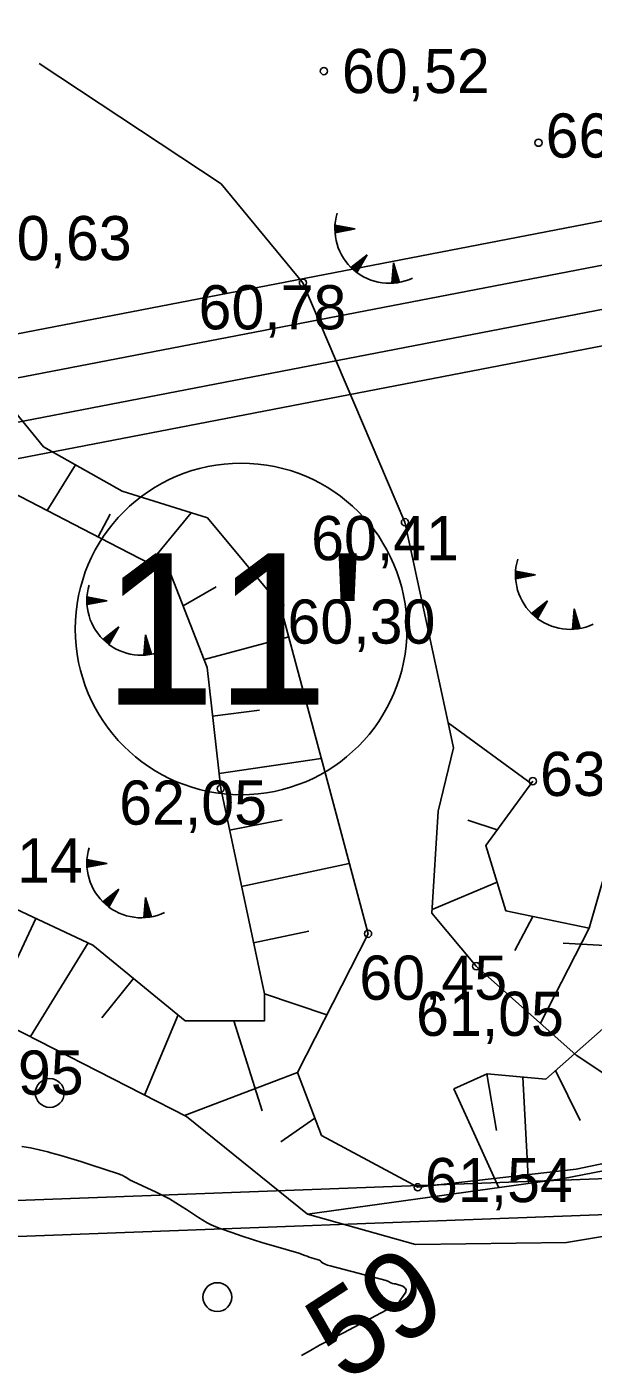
# Model space of a CAD drawing. Extents: x 532503 to 539665, y 6557663 to 6561526.
# Drawn here: x 534987.3 to 535018.7, y 6559488.9 to 6559562.5 of the extents above; entities that cross this region are included whole.
import ezdxf

# ---------------------------------------------------------------- set-up
doc = ezdxf.new("R2010")
doc.units = 0
for name, color, linetype in [('HALJASTUS', 7, 'Continuous'), ('HORISONTAAL-EH2000', 7, 'Continuous'), ('illumineerimisjooned', 7, 'Continuous'), ('kataster', 7, 'Continuous'), ('KORGUS-EH2000', 7, 'Continuous'), ('ME_aktiivne', 7, 'Continuous'), ('PIIR', 7, 'Continuous'), ('Plokid', 7, 'Continuous'), ('RELJEEF', 7, 'Continuous'), ('RELJEEF 1', 7, 'Continuous'), ('TM_aktiivne', 7, 'Continuous')]:
    doc.layers.add(name, color=color, linetype=linetype)

# ---------------------------------------------------------------- blocks, each defined once
blk = doc.blocks.new('TQNGER')
at = {"layer": 'RELJEEF'}
for p, q in [((-1.054, 2.309), (-0.855, 2.468)), ((-1.053, 2.374), (-0.919, 2.481)), ((-1.053, 2.245), (-0.79, 2.456)), ((-1.052, 2.183), (-0.726, 2.443)), ((-1.05, 2.44), (-0.984, 2.493)), ((-1.049, 2.121), (-0.661, 2.431)), ((0.067, 2.29), (-1.046, 2.505)), ((0.067, 2.29), (-1.045, 2.072)), ((-1.025, 2.076), (-0.597, 2.419)), ((-0.919, 2.097), (-0.532, 2.406)), ((-0.813, 2.118), (-0.468, 2.394)), ((-0.707, 2.138), (-0.404, 2.381)), ((-0.601, 2.159), (-0.339, 2.369)), ((-0.495, 2.18), (-0.275, 2.356)), ((-0.389, 2.201), (-0.21, 2.344)), ((-0.283, 2.222), (-0.146, 2.331)), ((-0.177, 2.243), (-0.081, 2.319)), ((-0.071, 2.263), (-0.017, 2.306)), ((0.731, 0.85), (-0.158, 0.146)), ((0.731, 0.85), (0.171, -0.136)), ((0.608, 0.634), (0.612, 0.756)), ((0.661, 0.728), (0.664, 0.797)), ((-0.111, 0.1), (-0.108, 0.186)), ((-0.063, 0.056), (-0.057, 0.226)), ((-0.014, 0.013), (-0.005, 0.267)), ((0.035, -0.029), (0.046, 0.308)), ((0.083, -0.068), (0.098, 0.349)), ((0.132, -0.106), (0.149, 0.389)), ((0.182, -0.117), (0.201, 0.43)), ((0.235, -0.024), (0.252, 0.471)), ((0.288, 0.07), (0.304, 0.512)), ((0.342, 0.164), (0.355, 0.553)), ((0.395, 0.258), (0.407, 0.593)), ((0.448, 0.352), (0.458, 0.634)), ((0.501, 0.446), (0.51, 0.675)), ((0.555, 0.54), (0.561, 0.716)), ((2.195, 0.402), (2.11, -0.729)), ((2.37, -0.143), (2.169, 0.055)), ((2.337, -0.04), (2.174, 0.121)), ((2.304, 0.063), (2.179, 0.186)), ((2.271, 0.166), (2.184, 0.252)), ((2.238, 0.268), (2.189, 0.317)), ((2.195, 0.402), (2.541, -0.678)), ((2.176, -0.725), (2.115, -0.665)), ((2.242, -0.72), (2.12, -0.6)), ((2.306, -0.713), (2.125, -0.534)), ((2.369, -0.705), (2.13, -0.469)), ((2.431, -0.696), (2.135, -0.403)), ((2.492, -0.686), (2.14, -0.338)), ((2.534, -0.658), (2.145, -0.272)), ((2.501, -0.555), (2.15, -0.207)), ((2.468, -0.452), (2.154, -0.141)), ((2.435, -0.349), (2.159, -0.076)), ((2.403, -0.246), (2.164, -0.01))]:
    blk.add_line(p, q, dxfattribs=at)
blk.add_arc((1.974, 2.295), 3.027, 163.42341, 295.17451, dxfattribs=at)

msp = doc.modelspace()

# ---------------------------------------------------------------- linework, layer by layer
at = {"layer": 'HALJASTUS'}
for centre in [(534988.555, 6559503.353), (534988.555, 6559503.353), (534997.846, 6559492.024), (534997.846, 6559492.024)]:
    msp.add_circle(centre, 0.8, dxfattribs=at)
at = {"layer": 'HORISONTAAL-EH2000'}
for points in [[(534987.005, 6559500.384), (534987.492, 6559500.308), (534987.973, 6559500.205), (534988.452, 6559500.085), (534988.613, 6559500.04), (534989.169, 6559499.88), (534989.723, 6559499.715), (534990.276, 6559499.544), (534990.826, 6559499.369), (534992.362, 6559498.868), (534992.43, 6559498.844), (534992.497, 6559498.817), (534992.563, 6559498.787), (534992.628, 6559498.754), (534992.756, 6559498.685), (534992.773, 6559498.673), (534992.854, 6559498.621), (534993.055, 6559498.497), (534993.07, 6559498.49), (534993.086, 6559498.483), (534993.102, 6559498.475)], [(534993.102, 6559498.475), (534993.178, 6559498.433), (534994.457, 6559497.845), (534994.827, 6559497.664), (534995.192, 6559497.471), (534995.546, 6559497.262), (534995.895, 6559497.041), (534996.13, 6559496.883), (534996.357, 6559496.733), (534996.584, 6559496.585), (534996.812, 6559496.438), (534997.041, 6559496.292), (534997.275, 6559496.155), (534997.514, 6559496.03), (534997.761, 6559495.921), (534998.013, 6559495.824), (534998.647, 6559495.604), (534999.222, 6559495.41), (534999.799, 6559495.222), (535000.379, 6559495.043), (535000.961, 6559494.87), (535002.377, 6559494.463), (535002.417, 6559494.441), (535002.463, 6559494.418), (535002.704, 6559494.33), (535002.825, 6559494.287), (535002.947, 6559494.245), (535003.069, 6559494.205), (535003.191, 6559494.165), (535003.444, 6559494.086), (535003.51, 6559494.075), (535003.566, 6559494.041), (535003.603, 6559493.991), (535003.642, 6559493.947), (535003.795, 6559493.871), (535003.873, 6559493.836), (535003.951, 6559493.804), (535004.032, 6559493.777), (535004.114, 6559493.753), (535007.22, 6559492.953), (535007.332, 6559492.888), (535007.466, 6559492.813), (535007.556, 6559492.783), (535007.646, 6559492.765), (535007.723, 6559492.753), (535008.127, 6559492.627), (535008.245, 6559492.539), (535008.313, 6559492.437), (535008.31, 6559492.314), (535008.305, 6559492.3)], [(535008.305, 6559492.3), (535007.832, 6559491.623), (535004.849, 6559490.049), (535004.771, 6559490.01), (535004.237, 6559489.732), (535003.52, 6559489.35), (535003.015, 6559489.069), (535002.516, 6559488.778)]]:
    msp.add_lwpolyline(points, dxfattribs=at)
at = {"layer": 'illumineerimisjooned'}
for points in [[(535103.273, 6559501.74), (534971.344, 6559496.804), (534876.945, 6559774.719), (534941.147, 6559814.604), (535178.869, 6559688.171)], [(535130.27, 6559568.319), (534960.711, 6559535.564)]]:
    msp.add_lwpolyline(points, dxfattribs=at)
at = {"layer": 'kataster'}
for points in [[(534957.01, 6559532.73), (534874.65, 6559775.26), (534941.15, 6559817.08), (535181.52, 6559689.04), (535104.64, 6559499.79), (534969.93, 6559494.75)], [(534969.93, 6559494.75), (535104.64, 6559499.79), (535276.49, 6559541.25), (535318.85, 6559280.76), (535338.01, 6559156.08), (535319.42, 6559157.12), (535277.91, 6559164.57), (535224.85, 6559174.15), (535170.96, 6559181.67), (535149.92, 6559184.62), (535125.2, 6559187.34), (535093.5, 6559192.16), (535054.28, 6559206.76)]]:
    msp.add_lwpolyline(points, close=True, dxfattribs=at)
at = {"layer": 'KORGUS-EH2000'}
for centre in [(535003.759, 6559560.076), (535015.659, 6559556.099), (535002.597, 6559548.328), (535008.253, 6559535.033), (535001.34, 6559530.427), (535015.348, 6559520.665), (534998.033, 6559520.251), (535006.205, 6559512.193), (535012.205, 6559510.392), (535008.964, 6559498.119)]:
    msp.add_circle(centre, 0.2, dxfattribs=at)
at = {"layer": 'ME_aktiivne'}
msp.add_lwpolyline([(534874.54, 6559775.58), (534941.07, 6559816.91), (535181.4, 6559689.09), (535131.71, 6559566.56), (534957, 6559532.81)], close=True, dxfattribs=at)
at = {"layer": 'PIIR'}
msp.add_circle((534999.167, 6559529.11), 9.2, dxfattribs=at)
at = {"layer": 'Plokid'}
for p, q in [((535129.606, 6559573.079), (534961.532, 6559540.611)), ((535128.53, 6559570.427), (534962.311, 6559538.317))]:
    msp.add_line(p, q, dxfattribs=at)
at = {"layer": 'RELJEEF'}
for p, q in [((534988.403, 6559535.687), (534989.977, 6559538.227)), ((534988.403, 6559535.687), (534989.977, 6559538.227)), ((534991.904, 6559535.489), (534991.245, 6559534.217)), ((534991.904, 6559535.489), (534991.245, 6559534.217)), ((534994.087, 6559532.746), (534996.399, 6559535.555)), ((534994.087, 6559532.746), (534996.399, 6559535.555)), ((534997.782, 6559531.448), (534995.953, 6559530.396)), ((534997.782, 6559531.448), (534995.953, 6559530.396)), ((534997.116, 6559527.415), (535001.81, 6559528.665)), ((534997.116, 6559527.415), (535001.81, 6559528.665)), ((535000.195, 6559524.604), (534997.587, 6559524.264)), ((535000.195, 6559524.604), (534997.587, 6559524.264)), ((535015.257, 6559520.541), (535010.651, 6559523.907)), ((535015.257, 6559520.541), (535010.651, 6559523.907)), ((534997.941, 6559521.084), (535003.609, 6559521.924)), ((534997.941, 6559521.084), (535003.609, 6559521.924)), ((535001.443, 6559518.522), (534998.525, 6559517.941)), ((535001.443, 6559518.522), (534998.525, 6559517.941)), ((535011.738, 6559518.493), (535013.369, 6559517.957)), ((535011.738, 6559518.493), (535013.369, 6559517.957)), ((534999.192, 6559514.811), (535005.167, 6559516.083)), ((534999.192, 6559514.811), (535005.167, 6559516.083)), ((535013.359, 6559515.059), (535009.763, 6559513.536)), ((535013.359, 6559515.059), (535009.763, 6559513.536)), ((534986.484, 6559510.264), (534987.788, 6559513.04)), ((534986.484, 6559510.264), (534987.788, 6559513.04)), ((535014.35, 6559511.26), (535015.345, 6559513.149)), ((535014.35, 6559511.26), (535015.345, 6559513.149)), ((535002.926, 6559512.334), (534999.858, 6559511.681)), ((535002.926, 6559512.334), (534999.858, 6559511.681)), ((535018.479, 6559512.502), (535015.764, 6559507.23)), ((534990.684, 6559511.68), (534987.485, 6559506.484)), ((534990.684, 6559511.68), (534987.485, 6559506.484)), ((534991.449, 6559507.528), (534993.197, 6559509.71)), ((534991.449, 6559507.528), (534993.197, 6559509.71)), ((535000.461, 6559508.851), (535003.929, 6559507.7)), ((535000.461, 6559508.851), (535003.929, 6559507.7)), ((534995.673, 6559507.683), (534993.813, 6559503.235)), ((534995.673, 6559507.683), (534993.813, 6559503.235)), ((535000.338, 6559502.367), (534998.756, 6559507.356)), ((535000.338, 6559502.367), (534998.756, 6559507.356)), ((535017.978, 6559501.821), (535016.6, 6559504.596)), ((535002.3, 6559504.484), (534996.034, 6559502.095)), ((535002.3, 6559504.484), (534996.034, 6559502.095)), ((535013.327, 6559501.28), (535012.796, 6559504.408)), ((535014.787, 6559504.233), (535015.111, 6559498.325)), ((535010.973, 6559503.585), (535013.454, 6559498.095)), ((535001.377, 6559500.648), (535003.262, 6559501.961)), ((535001.377, 6559500.648), (535003.262, 6559501.961))]:
    msp.add_line(p, q, dxfattribs=at)
for points in [[(534987.975, 6559560.491), (534998.059, 6559553.818)], [(534987.975, 6559560.491), (534998.059, 6559553.818)], [(535010.651, 6559523.907), (535008.253, 6559535.033), (535002.597, 6559548.328), (534998.059, 6559553.818)], [(535010.651, 6559523.907), (535008.253, 6559535.033), (535002.597, 6559548.328), (534998.059, 6559553.818)], [(535010.651, 6559523.907), (535008.253, 6559535.033), (535002.597, 6559548.328), (534998.059, 6559553.818)], [(535002.3, 6559504.484), (535006.205, 6559512.193), (535004.061, 6559520.228), (535001.34, 6559530.427), (534997.294, 6559535.274), (534992.576, 6559536.754), (534988.216, 6559539.225), (534985.075, 6559543.039), (534984.5, 6559550.405), (534979.644, 6559552.064), (534972.081, 6559549.822), (534960.782, 6559540.478), (534957.887, 6559532.348), (534960.969, 6559523.752), (534967.637, 6559513.709), (534974.444, 6559511.295), (534986.303, 6559507.09), (534996.131, 6559502.045), (535002.854, 6559496.625)], [(535002.3, 6559504.484), (535006.205, 6559512.193), (535004.061, 6559520.228), (535001.34, 6559530.427), (534997.294, 6559535.274), (534992.576, 6559536.754), (534988.216, 6559539.225), (534985.075, 6559543.039), (534984.5, 6559550.405), (534979.644, 6559552.064), (534972.081, 6559549.822), (534960.782, 6559540.478), (534957.887, 6559532.348), (534960.969, 6559523.752), (534967.637, 6559513.709), (534974.444, 6559511.295), (534986.303, 6559507.09), (534996.131, 6559502.045), (534997.673, 6559500.802)], [(535000.461, 6559508.851), (535000.461, 6559507.356), (534996.072, 6559507.356), (534990.936, 6559511.561), (534981.785, 6559515.859), (534972.634, 6559521.466), (534968.713, 6559526.418), (534967.592, 6559533.146), (534968.993, 6559537.444), (534972.821, 6559542.957), (534975.948, 6559547.46), (534979.824, 6559548.189), (534982.065, 6559546.788), (534983.279, 6559541.368), (534986.454, 6559536.696), (534991.87, 6559533.893), (534995.276, 6559532.13), (534997.286, 6559526.979), (534998.033, 6559520.251), (535000.461, 6559508.851)], [(535115.71, 6559537.48), (535117.179, 6559535.9), (535119.405, 6559532.008), (535119.203, 6559528.569), (535118.652, 6559523.742), (535119.124, 6559520.895), (535118.673, 6559518.395), (535115.411, 6559514.63), (535111.925, 6559513.096), (535105.244, 6559511.435), (535101.162, 6559512.302), (535103.164, 6559517.166), (535102.041, 6559518.075), (535099.379, 6559519.632), (535096.753, 6559517.629), (535087.984, 6559515.928), (535070.199, 6559513.152), (535063.631, 6559512.823), (535045.792, 6559513.004), (535025.635, 6559511.195), (535017.019, 6559511.677)], [(535018.479, 6559512.502), (535019.786, 6559517.08), (535023.148, 6559521.285)], [(535018.479, 6559512.502), (535013.854, 6559513.457), (535012.733, 6559517.088), (535015.348, 6559520.665)], [(535018.479, 6559512.502), (535013.854, 6559513.457), (535012.733, 6559517.088), (535015.348, 6559520.665)], [(535018.479, 6559512.502), (535013.854, 6559513.457), (535012.733, 6559517.088), (535015.348, 6559520.665)], [(535114.094, 6559509.719), (535109.807, 6559508.209), (535101.808, 6559506.497), (535087.906, 6559503.757), (535075.727, 6559500.637), (535065.04, 6559499.187), (535049.479, 6559498.719), (535035.148, 6559499.376), (535025.727, 6559500.282), (535016.961, 6559498.582), (535002.854, 6559496.625)], [(535010.973, 6559503.585), (535012.807, 6559504.413), (535016.06, 6559504.117), (535020.673, 6559508.2)]]:
    msp.add_lwpolyline(points, dxfattribs=at)
msp.add_lwpolyline([(535000.461, 6559508.851), (535000.461, 6559507.356), (534996.072, 6559507.356), (534990.936, 6559511.561), (534981.785, 6559515.859), (534972.634, 6559521.466), (534968.713, 6559526.418), (534967.592, 6559533.146), (534968.993, 6559537.444), (534972.821, 6559542.957), (534975.948, 6559547.46), (534979.824, 6559548.189), (534982.065, 6559546.788), (534983.279, 6559541.368), (534986.454, 6559536.696), (534991.87, 6559533.893), (534995.276, 6559532.13), (534997.286, 6559526.979), (534998.033, 6559520.251)], close=True, dxfattribs=at)
msp.add_lwpolyline([(535000.461, 6559508.851), (535000.461, 6559507.356), (534996.072, 6559507.356), (534990.936, 6559511.561), (534981.785, 6559515.859), (534972.634, 6559521.466), (534968.713, 6559526.418), (534967.592, 6559533.146), (534968.993, 6559537.444), (534972.821, 6559542.957), (534975.948, 6559547.46), (534979.824, 6559548.189), (534982.065, 6559546.788), (534983.279, 6559541.368), (534986.454, 6559536.696), (534991.87, 6559533.893), (534995.276, 6559532.13), (534997.286, 6559526.979), (534998.033, 6559520.251)], close=True, dxfattribs=at)
at = {"layer": 'RELJEEF 1'}
for points in [[(534987.975, 6559560.491), (534998.059, 6559553.818)], [(535010.651, 6559523.907), (535008.253, 6559535.033), (535002.597, 6559548.328), (534998.059, 6559553.818)], [(535002.3, 6559504.484), (535006.205, 6559512.193), (535004.061, 6559520.228), (535001.34, 6559530.427), (534997.294, 6559535.274), (534992.576, 6559536.754), (534988.216, 6559539.225), (534985.075, 6559543.039), (534984.5, 6559550.405), (534979.644, 6559552.064), (534972.081, 6559549.822), (534960.782, 6559540.478), (534957.887, 6559532.348), (534960.969, 6559523.752), (534967.637, 6559513.709), (534974.444, 6559511.295), (534986.303, 6559507.09), (534996.131, 6559502.045), (535002.854, 6559496.625), (535008.83, 6559494.943), (535017.211, 6559495.06), (535026.175, 6559496.555)], [(535000.461, 6559508.851), (535000.461, 6559507.356), (534996.072, 6559507.356), (534990.936, 6559511.561), (534981.785, 6559515.859), (534972.634, 6559521.466), (534968.713, 6559526.418), (534967.592, 6559533.146), (534968.993, 6559537.444), (534972.821, 6559542.957), (534975.948, 6559547.46), (534979.824, 6559548.189), (534982.065, 6559546.788), (534983.279, 6559541.368), (534986.454, 6559536.696), (534991.87, 6559533.893), (534995.276, 6559532.13), (534997.286, 6559526.979), (534998.033, 6559520.251), (535000.461, 6559508.851)], [(535018.479, 6559512.502), (535019.786, 6559517.08), (535023.148, 6559521.285), (535028.004, 6559520.444), (535030.618, 6559516.987), (535041.543, 6559513.67), (535051.138, 6559513.062), (535064.304, 6559513.997), (535078.427, 6559517.174), (535085.593, 6559518.785), (535092.247, 6559524.275), (535096.084, 6559528.148), (535098.378, 6559537.438)], [(535023.098, 6559501.902), (535017.755, 6559505.462), (535012.205, 6559510.392), (535009.751, 6559513.329), (535010.098, 6559518.988), (535010.951, 6559522.512), (535010.651, 6559523.907)], [(535018.479, 6559512.502), (535013.854, 6559513.457), (535012.733, 6559517.088), (535015.348, 6559520.665)], [(535002.3, 6559504.484), (535003.628, 6559501.002), (535008.964, 6559498.119), (535017.755, 6559499.133), (535021.817, 6559499.98), (535023.098, 6559501.902)]]:
    msp.add_lwpolyline(points, dxfattribs=at)
at = {"layer": 'TM_aktiivne'}
msp.add_lwpolyline([(534874.54, 6559775.58), (534941.07, 6559816.91), (535181.4, 6559689.09), (535104.64, 6559499.79), (534969.93, 6559494.75)], close=True, dxfattribs=at)

# ---------------------------------------------------------------- block references
at = {"layer": 'RELJEEF'}
for p in [(535005.419, 6559549.027), (535005.419, 6559549.027), (535015.434, 6559529.819), (535015.434, 6559529.819), (534991.663, 6559528.387), (534991.663, 6559528.387), (534991.663, 6559513.81), (534991.663, 6559513.81)]:
    msp.add_blockref('TQNGER', p, dxfattribs=at)

# ---------------------------------------------------------------- texts
at = {"layer": 'HORISONTAAL-EH2000'}
msp.add_text('59', height=4.8, rotation=33.07129, dxfattribs=at).set_placement((535004.886, 6559487.21))
at = {"layer": 'KORGUS-EH2000'}
for s, p in [('60,52 ', (535004.759, 6559558.851)), ('66,34 ', (535016.059, 6559555.274)), ('60,63 ', (534984.9, 6559549.58)), ('60,78 ', (534996.808, 6559545.741)), ('60,41 ', (535003.051, 6559532.927)), ('60,30 ', (535001.74, 6559528.295)), ('63,85 ', (535015.748, 6559519.84)), ('62,05 ', (534992.404, 6559518.249)), ('62,14 ', (534982.185, 6559515.034)), ('60,45 ', (535005.721, 6559508.53)), ('61,05 ', (535008.87, 6559506.523)), ('57,95 ', (534982.234, 6559503.262)), ('61,54 ', (535009.364, 6559497.294))]:
    msp.add_text(s, height=2.45, dxfattribs=at).set_placement(p)
at = {"layer": 'PIIR'}
msp.add_text("11'", height=8.4, dxfattribs=at).set_placement((534991.503, 6559524.91))

doc.saveas('drawing.dxf')
